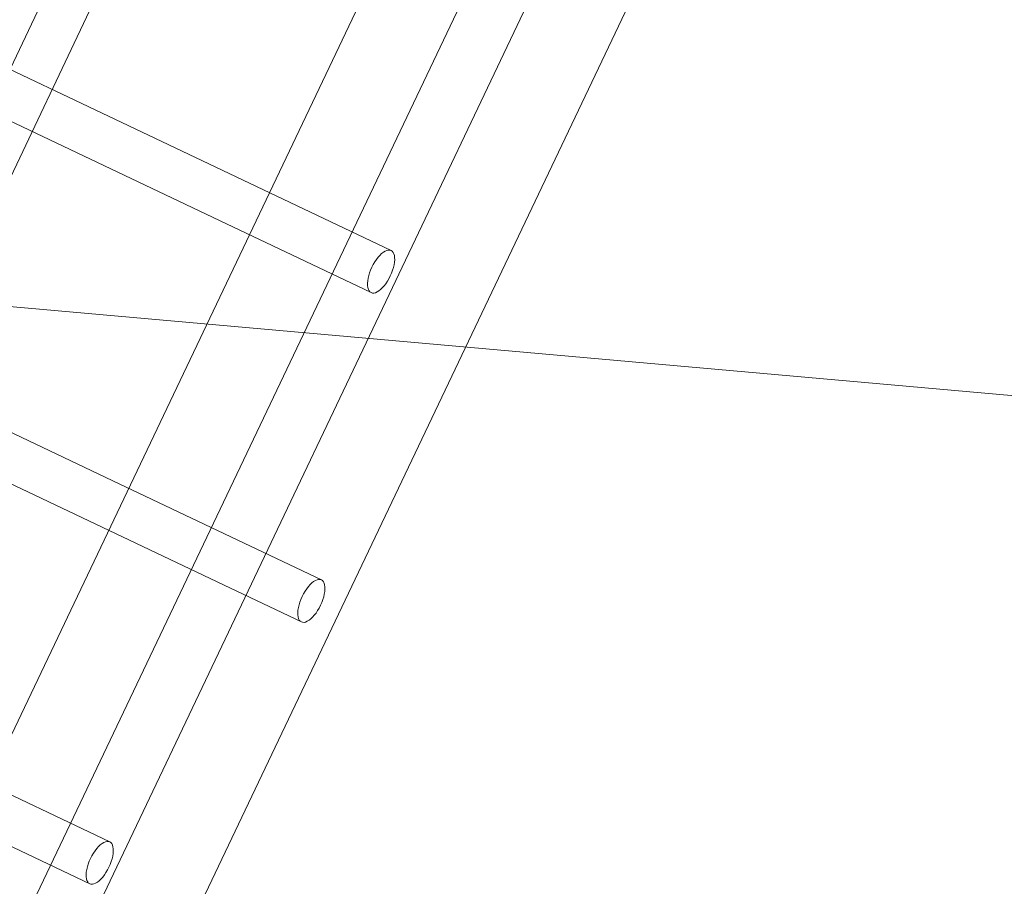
# Model space of a CAD drawing. Header units: millimetres. Extents: x -188930 to 271134, y -158090 to 283816.
# Tile 472 of 610: x 57128 to 57466, y 53091 to 53389. Entities that reach past the tile are written whole.
import ezdxf

# ---------------------------------------------------------------- set-up
doc = ezdxf.new("R2010")
doc.units = ezdxf.units.MM
for name, color, linetype, lineweight in [('G-ANNO-TEXT-1', 170, 'Continuous', 9), ('I-FURN', 30, 'Continuous', 9), ('PZT_UTWARDZENIA', 5, 'Continuous', 9)]:
    doc.layers.add(name, color=color, linetype=linetype, lineweight=lineweight)

# ---------------------------------------------------------------- blocks, each defined once
blk = doc.blocks.new('LARSLAJ_hamak - LARSLAJ_hamak-1781260-PZT-dwg')
at = {"layer": 'I-FURN'}
for p, q in [((-3068.16, 518.54), (-3068.16, -521.46)), ((-3036.7, 518.54), (-3036.7, -521.46)), ((-3015.97, -521.46), (-3015.97, 518.54)), ((-2984.51, -521.46), (-2984.51, 518.54)), ((-2901.87, 448.54), (-2901.87, -451.46)), ((-2885.87, -451.46), (-2885.87, 448.54)), ((-3030.81, 6.54), (-3057.79, 6.54)), ((-3057.79, -9.46), (-3030.81, -9.46))]:
    blk.add_line(p, q, dxfattribs=at)
at = {"layer": 'I-FURN', "flags": 128}
for points in [[(-3030.81, 119.04), (-2943.64, 119.04), (-2854.92, 119.04), (-2764.8, 119.04), (-2673.44, 119.04), (-2580.96, 119.04), (-2487.52, 119.04), (-2393.27, 119.04), (-2298.36, 119.04), (-2202.95, 119.04), (-2107.18, 119.04), (-2011.2, 119.04), (-1915.18, 119.04), (-1819.26, 119.04), (-1723.6, 119.04), (-1628.36, 119.04), (-1533.67, 119.04), (-1439.7, 119.04), (-1346.6, 119.04), (-1254.51, 119.04), (-1163.59, 119.04), (-1073.97, 119.04), (-985.8, 119.04), (-930.82, 119.04)], [(-930.82, 103.04), (-1017.99, 103.04), (-1106.71, 103.04), (-1196.83, 103.04), (-1288.2, 103.04), (-1380.67, 103.04), (-1474.11, 103.04), (-1568.36, 103.04), (-1663.27, 103.04), (-1758.68, 103.04), (-1854.46, 103.04), (-1950.43, 103.04), (-2046.45, 103.04), (-2142.37, 103.04), (-2238.03, 103.04), (-2333.28, 103.04), (-2427.96, 103.04), (-2521.93, 103.04), (-2615.03, 103.04), (-2707.12, 103.04), (-2798.04, 103.04), (-2887.66, 103.04), (-2975.83, 103.04), (-3030.81, 103.04)], [(-3030.81, 6.54), (-2943.64, 6.54), (-2854.92, 6.54), (-2764.8, 6.54), (-2673.44, 6.54), (-2580.96, 6.54), (-2487.52, 6.54), (-2393.27, 6.54), (-2298.36, 6.54), (-2202.95, 6.54), (-2107.18, 6.54), (-2011.2, 6.54), (-1915.18, 6.54), (-1819.26, 6.54), (-1723.6, 6.54), (-1628.36, 6.54), (-1533.67, 6.54), (-1439.7, 6.54), (-1346.6, 6.54), (-1254.51, 6.54), (-1163.59, 6.54), (-1073.97, 6.54), (-985.8, 6.54), (-930.82, 6.54)], [(-930.82, -9.46), (-1017.99, -9.46), (-1106.71, -9.46), (-1196.83, -9.46), (-1288.2, -9.46), (-1380.67, -9.46), (-1474.11, -9.46), (-1568.36, -9.46), (-1663.27, -9.46), (-1758.68, -9.46), (-1854.46, -9.46), (-1950.43, -9.46), (-2046.45, -9.46), (-2142.37, -9.46), (-2238.03, -9.46), (-2333.28, -9.46), (-2427.96, -9.46), (-2521.93, -9.46), (-2615.03, -9.46), (-2707.12, -9.46), (-2798.04, -9.46), (-2887.66, -9.46), (-2975.83, -9.46), (-3030.81, -9.46)], [(-930.82, -105.96), (-1017.99, -105.96), (-1106.71, -105.96), (-1196.83, -105.96), (-1288.2, -105.96), (-1380.67, -105.96), (-1474.11, -105.96), (-1568.36, -105.96), (-1663.27, -105.96), (-1758.68, -105.96), (-1854.46, -105.96), (-1950.43, -105.96), (-2046.45, -105.96), (-2142.37, -105.96), (-2238.03, -105.96), (-2333.28, -105.96), (-2427.96, -105.96), (-2521.93, -105.96), (-2615.03, -105.96), (-2707.12, -105.96), (-2798.04, -105.96), (-2887.66, -105.96), (-2975.83, -105.96), (-3030.81, -105.96)], [(-3030.81, -121.96), (-2943.64, -121.96), (-2854.92, -121.96), (-2764.8, -121.96), (-2673.44, -121.96), (-2580.96, -121.96), (-2487.52, -121.96), (-2393.27, -121.96), (-2298.36, -121.96), (-2202.95, -121.96), (-2107.18, -121.96), (-2011.2, -121.96), (-1915.18, -121.96), (-1819.26, -121.96), (-1723.6, -121.96), (-1628.36, -121.96), (-1533.67, -121.96), (-1439.7, -121.96), (-1346.6, -121.96), (-1254.51, -121.96), (-1163.59, -121.96), (-1073.97, -121.96), (-985.8, -121.96), (-930.82, -121.96)]]:
    blk.add_lwpolyline(points, dxfattribs=at)
at = {"layer": 'I-FURN'}
for centre, start_param, end_param in [((-3030.81, 111.04), 4.712389, 7.853982), ((-3030.81, 111.04), 1.570796, 4.712389), ((-3057.79, -1.46), 4.712389, 7.853982), ((-3057.79, -1.46), 1.570796, 4.712389), ((-3030.81, -113.96), 4.712389, 7.853982), ((-3030.81, -113.96), 1.570796, 4.712389)]:
    blk.add_ellipse(centre, major_axis=(0, 8), ratio=0.437357, start_param=start_param, end_param=end_param, dxfattribs=at)

msp = doc.modelspace()

# ---------------------------------------------------------------- linework, layer by layer
at = {"layer": 'G-ANNO-TEXT-1'}
msp.add_line((56589.19, 53338.17), (58822.09, 53139.73), dxfattribs=at)
at = {"layer": 'PZT_UTWARDZENIA'}
for centre, radius, start, end in [((59552.72, 60792.38), 12000, 159.94686, 262.671126), ((59552.72, 60792.38), 12000, 159.94686, 262.671126), ((59275.43, 60624.14), 10000, 158.651807, 263.428328), ((59275.43, 60624.14), 10000, 158.651807, 263.428328)]:
    msp.add_arc(centre, radius, start, end, dxfattribs=at)

# ---------------------------------------------------------------- block references
at = {"layer": 'I-FURN', "rotation": 154.5634422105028}
msp.add_blockref('LARSLAJ_hamak - LARSLAJ_hamak-1781260-PZT-dwg', (54466.32, 54501.43), dxfattribs=at)

doc.saveas('drawing.dxf')
